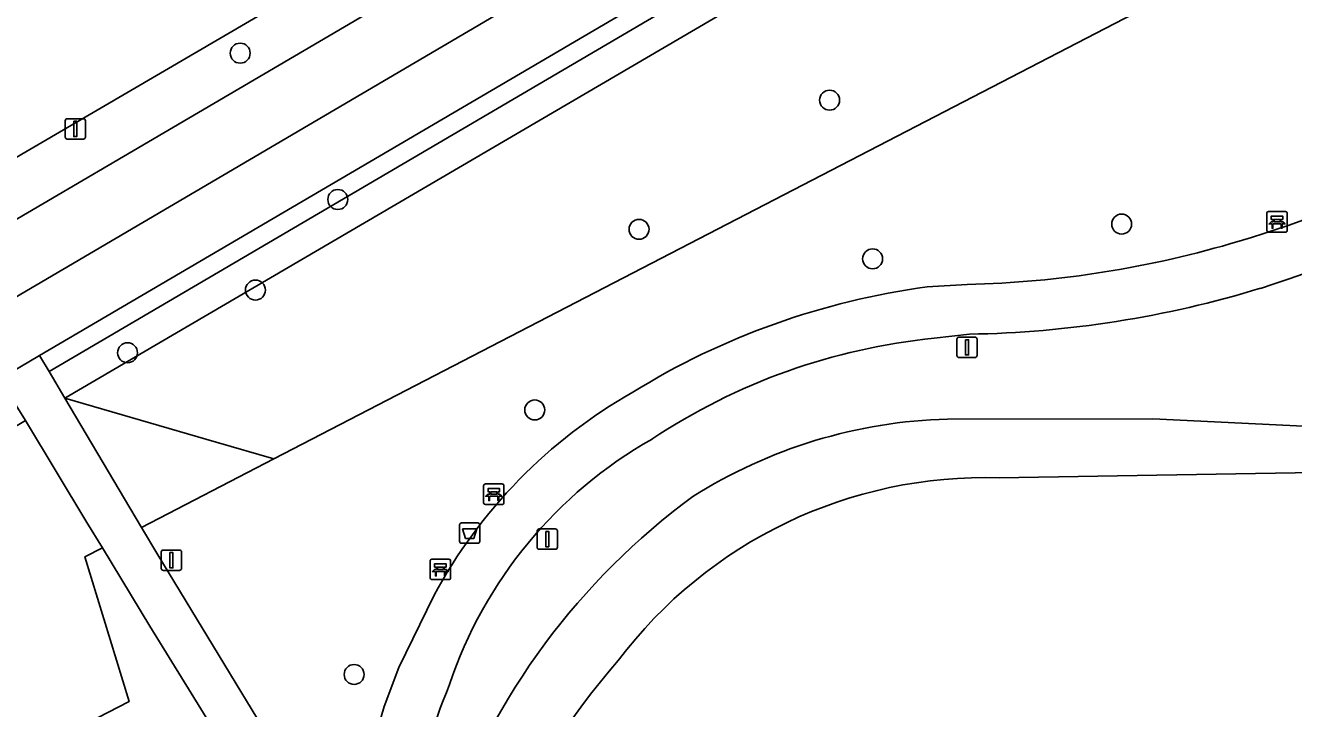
# Model space of a CAD drawing. Extents: x 158835 to 160077, y 386387 to 387778.
# Drawn here: x 159224 to 159286.2, y 387404.3 to 387437.8 of the extents above; entities that cross this region are included whole.
import ezdxf

# ---------------------------------------------------------------- set-up
doc = ezdxf.new("R2010")
doc.units = 0
for name, color, linetype in [('IMGEO_Afvalbak', 7, 'Continuous'), ('IMGEO_Bank', 7, 'Continuous'), ('IMGEO_Berm_groen', 7, 'Continuous'), ('IMGEO_Boom', 7, 'Continuous'), ('IMGEO_Fietspad_gesloten', 7, 'Continuous'), ('IMGEO_Groenvoorziening', 7, 'Continuous'), ('IMGEO_Lichtmast', 7, 'Continuous'), ('IMGEO_Meer_plas_ven_vijver', 7, 'Continuous'), ('IMGEO_Oever', 7, 'Continuous'), ('IMGEO_Rijbaan_lokaal_gesloten', 7, 'Continuous'), ('IMGEO_Voetpad_open', 7, 'Continuous')]:
    doc.layers.add(name, color=color, linetype=linetype)

msp = doc.modelspace()

# ---------------------------------------------------------------- linework, layer by layer
at = {"layer": 'IMGEO_Afvalbak'}
for p, q in [((159245.322, 387412.532), (159245.322, 387413.332)), ((159245.322, 387413.332), (159245.322, 387412.532)), ((159245.422, 387413.432), (159246.212, 387413.432)), ((159246.212, 387413.432), (159245.422, 387413.432)), ((159246.312, 387413.332), (159246.312, 387412.532)), ((159246.312, 387412.532), (159246.312, 387413.332)), ((159246.212, 387412.432), (159245.422, 387412.432)), ((159245.422, 387412.432), (159246.212, 387412.432))]:
    msp.add_line(p, q, dxfattribs=at)
msp.add_lwpolyline([(159245.465, 387413.146), (159246.169, 387413.146), (159246.02, 387412.676), (159245.614, 387412.676), (159245.465, 387413.146)], dxfattribs=at)
for centre, start, end in [((159245.422, 387413.332), 90, 180), ((159245.422, 387413.332), 90, 180), ((159246.212, 387413.332), 0, 90), ((159246.212, 387413.332), 360, 90), ((159245.422, 387412.532), 180, 270), ((159245.422, 387412.532), 180, 270), ((159246.212, 387412.532), 270, 0), ((159246.212, 387412.532), 270, 0)]:
    msp.add_arc(centre, 0.1, start, end, dxfattribs=at)
at = {"layer": 'IMGEO_Bank'}
for p, q in [((159284.908, 387427.763), (159284.908, 387428.604)), ((159284.908, 387428.604), (159284.908, 387427.763)), ((159284.983, 387428.688), (159285.824, 387428.688)), ((159285.824, 387428.688), (159284.983, 387428.688)), ((159285.217, 387428.194), (159285.217, 387428.3)), ((159285.261, 387428.3), (159285.261, 387428.194)), ((159285.549, 387428.306), (159285.267, 387428.306)), ((159285.555, 387428.194), (159285.555, 387428.3)), ((159285.599, 387428.3), (159285.599, 387428.194)), ((159285.908, 387428.613), (159285.908, 387427.772)), ((159285.908, 387427.772), (159285.908, 387428.613)), ((159285.833, 387427.688), (159284.992, 387427.688)), ((159284.992, 387427.688), (159285.833, 387427.688)), ((159285.605, 387428.086), (159285.212, 387428.086)), ((159285.267, 387428.188), (159285.549, 387428.188)), ((159246.499, 387414.414), (159246.499, 387415.255)), ((159246.499, 387415.255), (159246.499, 387414.414)), ((159246.574, 387415.339), (159247.415, 387415.339)), ((159247.415, 387415.339), (159246.574, 387415.339)), ((159247.499, 387415.264), (159247.499, 387414.423)), ((159247.499, 387414.423), (159247.499, 387415.264)), ((159247.196, 387414.737), (159246.803, 387414.737)), ((159246.808, 387414.845), (159246.808, 387414.951)), ((159246.852, 387414.951), (159246.852, 387414.845)), ((159247.14, 387414.957), (159246.858, 387414.957)), ((159246.858, 387414.839), (159247.14, 387414.839)), ((159247.146, 387414.845), (159247.146, 387414.951)), ((159247.19, 387414.951), (159247.19, 387414.845)), ((159247.424, 387414.339), (159246.583, 387414.339)), ((159246.583, 387414.339), (159247.424, 387414.339)), ((159243.882, 387410.726), (159243.882, 387411.567)), ((159243.882, 387411.567), (159243.882, 387410.726)), ((159243.957, 387411.651), (159244.798, 387411.651)), ((159244.798, 387411.651), (159243.957, 387411.651)), ((159244.882, 387411.576), (159244.882, 387410.735)), ((159244.882, 387410.735), (159244.882, 387411.576)), ((159244.579, 387411.049), (159244.186, 387411.049)), ((159244.191, 387411.157), (159244.191, 387411.263)), ((159244.235, 387411.263), (159244.235, 387411.157)), ((159244.523, 387411.269), (159244.241, 387411.269)), ((159244.241, 387411.151), (159244.523, 387411.151)), ((159244.529, 387411.157), (159244.529, 387411.263)), ((159244.573, 387411.263), (159244.573, 387411.157)), ((159244.807, 387410.651), (159243.966, 387410.651)), ((159243.966, 387410.651), (159244.807, 387410.651))]:
    msp.add_line(p, q, dxfattribs=at)
for points in [[(159285.211, 387428.306), (159285.125, 387428.306), (159285.125, 387428.467), (159285.688, 387428.467), (159285.688, 387428.306), (159285.605, 387428.306)], [(159285.155, 387428.086), (159285.013, 387428.086), (159285.125, 387428.188), (159285.211, 387428.188)], [(159285.205, 387428.079), (159285.205, 387427.872), (159285.162, 387427.872), (159285.162, 387428.079)], [(159285.605, 387428.188), (159285.688, 387428.188), (159285.8, 387428.086), (159285.661, 387428.086)], [(159285.655, 387428.079), (159285.655, 387427.872), (159285.611, 387427.872), (159285.611, 387428.079)], [(159246.746, 387414.737), (159246.604, 387414.737), (159246.716, 387414.839), (159246.802, 387414.839)], [(159246.802, 387414.957), (159246.716, 387414.957), (159246.716, 387415.118), (159247.279, 387415.118), (159247.279, 387414.957), (159247.196, 387414.957)], [(159246.796, 387414.73), (159246.796, 387414.523), (159246.753, 387414.523), (159246.753, 387414.73)], [(159247.196, 387414.839), (159247.279, 387414.839), (159247.391, 387414.737), (159247.252, 387414.737)], [(159247.246, 387414.73), (159247.246, 387414.523), (159247.202, 387414.523), (159247.202, 387414.73)], [(159244.129, 387411.049), (159243.987, 387411.049), (159244.099, 387411.151), (159244.185, 387411.151)], [(159244.185, 387411.269), (159244.099, 387411.269), (159244.099, 387411.43), (159244.662, 387411.43), (159244.662, 387411.269), (159244.579, 387411.269)], [(159244.179, 387411.042), (159244.179, 387410.835), (159244.136, 387410.835), (159244.136, 387411.042)], [(159244.579, 387411.151), (159244.662, 387411.151), (159244.774, 387411.049), (159244.635, 387411.049)], [(159244.629, 387411.042), (159244.629, 387410.835), (159244.585, 387410.835), (159244.585, 387411.042)]]:
    msp.add_lwpolyline(points, dxfattribs=at)
for centre, radius, start, end in [((159284.986, 387428.61), 0.0779, 92.4484, 184.28452), ((159284.986, 387428.61), 0.0779, 92.4484, 184.28452), ((159285.21, 387428.299), 0.00671, 2.89567, 87.10433), ((159285.267, 387428.299), 0.00671, 92.89567, 177.10433), ((159285.549, 387428.299), 0.00671, 2.89567, 87.10433), ((159285.606, 387428.299), 0.00671, 92.89567, 177.10433), ((159285.83, 387428.61), 0.0779, 2.4484, 94.28452), ((159285.83, 387428.61), 0.0779, 2.4484, 94.28452), ((159284.986, 387427.766), 0.0779, 182.4484, 274.28452), ((159284.986, 387427.766), 0.0779, 182.4484, 274.28452), ((159285.155, 387428.079), 0.00671, 2.89567, 87.10433), ((159285.212, 387428.079), 0.00671, 92.89567, 177.10433), ((159285.21, 387428.195), 0.00671, 272.89567, 357.10433), ((159285.267, 387428.195), 0.00671, 182.89567, 267.10433), ((159285.549, 387428.195), 0.00671, 272.89567, 357.10433), ((159285.606, 387428.195), 0.00671, 182.89567, 267.10433), ((159285.604, 387428.079), 0.00671, 2.89567, 87.10433), ((159285.661, 387428.079), 0.00671, 92.89567, 177.10433), ((159285.83, 387427.766), 0.0779, 272.4484, 4.28452), ((159285.83, 387427.766), 0.0779, 272.4484, 4.28452), ((159246.577, 387415.261), 0.0779, 92.4484, 184.28452), ((159246.577, 387415.261), 0.0779, 92.4484, 184.28452), ((159247.421, 387415.261), 0.0779, 2.4484, 94.28452), ((159247.421, 387415.261), 0.0779, 2.4484, 94.28452), ((159246.746, 387414.73), 0.00671, 2.89567, 87.10433), ((159246.803, 387414.73), 0.00671, 92.89567, 177.10433), ((159246.801, 387414.95), 0.00671, 2.89567, 87.10433), ((159246.801, 387414.846), 0.00671, 272.89567, 357.10433), ((159246.858, 387414.95), 0.00671, 92.89567, 177.10433), ((159246.858, 387414.846), 0.00671, 182.89567, 267.10433), ((159247.14, 387414.95), 0.00671, 2.89567, 87.10433), ((159247.14, 387414.846), 0.00671, 272.89567, 357.10433), ((159247.197, 387414.95), 0.00671, 92.89567, 177.10433), ((159247.197, 387414.846), 0.00671, 182.89567, 267.10433), ((159247.195, 387414.73), 0.00671, 2.89567, 87.10433), ((159247.252, 387414.73), 0.00671, 92.89567, 177.10433), ((159246.577, 387414.417), 0.0779, 182.4484, 274.28452), ((159246.577, 387414.417), 0.0779, 182.4484, 274.28452), ((159247.421, 387414.417), 0.0779, 272.4484, 4.28452), ((159247.421, 387414.417), 0.0779, 272.4484, 4.28452), ((159243.96, 387411.573), 0.0779, 92.4484, 184.28452), ((159243.96, 387411.573), 0.0779, 92.4484, 184.28452), ((159244.804, 387411.573), 0.0779, 2.4484, 94.28452), ((159244.804, 387411.573), 0.0779, 2.4484, 94.28452), ((159244.129, 387411.042), 0.00671, 2.89567, 87.10433), ((159244.186, 387411.042), 0.00671, 92.89567, 177.10433), ((159244.184, 387411.262), 0.00671, 2.89567, 87.10433), ((159244.184, 387411.158), 0.00671, 272.89567, 357.10433), ((159244.241, 387411.262), 0.00671, 92.89567, 177.10433), ((159244.241, 387411.158), 0.00671, 182.89567, 267.10433), ((159244.523, 387411.262), 0.00671, 2.89567, 87.10433), ((159244.523, 387411.158), 0.00671, 272.89567, 357.10433), ((159244.58, 387411.262), 0.00671, 92.89567, 177.10433), ((159244.58, 387411.158), 0.00671, 182.89567, 267.10433), ((159244.578, 387411.042), 0.00671, 2.89567, 87.10433), ((159244.635, 387411.042), 0.00671, 92.89567, 177.10433), ((159243.96, 387410.729), 0.0779, 182.4484, 274.28452), ((159243.96, 387410.729), 0.0779, 182.4484, 274.28452), ((159244.804, 387410.729), 0.0779, 272.4484, 4.28452), ((159244.804, 387410.729), 0.0779, 272.4484, 4.28452)]:
    msp.add_arc(centre, radius, start, end, dxfattribs=at)
at = {"layer": 'IMGEO_Berm_groen'}
for points in [[(159302.53, 387474.611), (159306.495, 387476.448), (159298.865, 387475.326), (159201.818, 387418.649), (159190.265, 387411.767), (159179.831, 387401.962), (159178.882, 387401.4), (159179.789, 387399.908), (159184.051, 387402.747), (159197.473, 387412.424), (159202.444, 387415.92)], [(159309.53, 387468.432), (159313.947, 387470.597), (159313.828, 387472.501), (159308.794, 387469.873), (159225.193, 387420.851), (159225.97, 387419.541)], [(159306.631, 387453.023), (159308.396, 387454.598), (159311.476, 387459.393), (159314.047, 387465.219), (159314.006, 387467.409), (159313.947, 387470.597), (159309.53, 387468.432), (159225.97, 387419.541), (159233.382, 387417.39), (159236.217, 387416.568)]]:
    msp.add_lwpolyline(points, close=True, dxfattribs=at)
at = {"layer": 'IMGEO_Boom'}
for centre in [(159234.564, 387436.455), (159263.465, 387434.151), (159239.349, 387429.281), (159254.121, 387427.821), (159277.787, 387428.077), (159265.575, 387426.375), (159235.31, 387424.843), (159229.04, 387421.772), (159249.008, 387418.967), (159240.149, 387406.005)]:
    msp.add_circle(centre, 0.489, dxfattribs=at)
at = {"layer": 'IMGEO_Fietspad_gesloten'}
msp.add_lwpolyline([(159320.217, 387482.809), (159306.495, 387476.448), (159302.53, 387474.611), (159202.444, 387415.92), (159197.473, 387412.424), (159184.051, 387402.747), (159179.789, 387399.908), (159166.293, 387391.788), (159149.682, 387384.118), (159149.078, 387383.824), (159148.12, 387383.346), (159149.704, 387380.694), (159150.347, 387381.186), (159166.672, 387389.456), (159181.304, 387398.214), (159200.446, 387410.929), (159304.411, 387471.978), (159321.929, 387480.06), (159322.002, 387480.148), (159331.183, 387484.224)], dxfattribs=at)
at = {"layer": 'IMGEO_Groenvoorziening'}
for points in [[(159313.847, 387473.886), (159224.725, 387421.639), (159225.193, 387420.851), (159308.794, 387469.873)], [(159306.631, 387453.023), (159236.217, 387416.568), (159229.727, 387413.207), (159230.52, 387411.871), (159237.051, 387401.139)], [(159268.252, 387424.997), (159270.212, 387425.117)], [(159270.32, 387422.682), (159268.593, 387422.48)], [(159224.36, 387402.222), (159224.455, 387402.271), (159229.125, 387404.681), (159226.951, 387411.77), (159227.803, 387412.211), (159227.047, 387413.46), (159224.027, 387418.443), (159180.987, 387392.691), (159165.943, 387383.274), (159162.451, 387383.685), (159180.174, 387394.325), (159223.258, 387419.712), (159222.781, 387420.499), (159202.774, 387408.77), (159179.519, 387395.031), (159149.879, 387377.204)], [(159269.249, 387418.52), (159279.31, 387418.531), (159289.393, 387418.045)], [(159237.165, 387396.989), (159230.131, 387408.371), (159227.803, 387412.211), (159226.951, 387411.77), (159229.125, 387404.681), (159224.455, 387402.271), (159271.699, 387310.319), (159271.703, 387310.31), (159276.356, 387301.217), (159295.312, 387264.167), (159306.516, 387242.289), (159313.385, 387228.876), (159321.155, 387213.758), (159327.084, 387202.207), (159330.759, 387195.12), (159332.797, 387196.162)], [(159240.788, 387401.578), (159241.621, 387404.432), (159242.35, 387406.34), (159244.059, 387409.86)]]:
    msp.add_lwpolyline(points, dxfattribs=at)
msp.add_lwpolyline([(159225.97, 387419.541), (159228.897, 387414.608), (159229.727, 387413.207), (159236.217, 387416.568), (159233.382, 387417.39)], close=True, dxfattribs=at)
for centre, radius, start, end in [((159270.85, 387470.62), 45.202, 286.32089, 311.75924), ((159269.633, 387472.701), 50.061, 287.38974, 311.45794), ((159269.006, 387475.667), 50.564, 271.3665, 286.71856), ((159273.115, 387388.591), 36.729, 97.60837, 121.70531), ((159269.485, 387474.453), 51.777, 270.92379, 286.96705), ((159271.59, 387392.234), 30.394, 95.65939, 123.63042), ((159266.227, 387397.95), 25.165, 119.56027, 151.75215), ((159269.903, 387393.937), 24.592, 91.52302, 122.31924), ((159265.497, 387398.564), 21.805, 119.50787, 161.43114), ((159277.011, 387387.102), 34.249, 126.25872, 160.63775), ((159284.423, 387389.483), 42.716, 157.9662, 175.77897)]:
    msp.add_arc(centre, radius, start, end, dxfattribs=at)
at = {"layer": 'IMGEO_Lichtmast'}
for p, q in [((159226.082, 387433.243), (159226.872, 387433.243)), ((159226.872, 387433.243), (159226.082, 387433.243)), ((159225.982, 387432.343), (159225.982, 387433.143)), ((159225.982, 387433.143), (159225.982, 387432.343)), ((159226.972, 387433.143), (159226.972, 387432.343)), ((159226.972, 387432.343), (159226.972, 387433.143)), ((159226.872, 387432.243), (159226.082, 387432.243)), ((159226.082, 387432.243), (159226.872, 387432.243)), ((159269.71, 387421.637), (159269.71, 387422.437)), ((159269.71, 387422.437), (159269.71, 387421.637)), ((159269.81, 387422.537), (159270.6, 387422.537)), ((159270.6, 387422.537), (159269.81, 387422.537)), ((159270.7, 387422.437), (159270.7, 387421.637)), ((159270.7, 387421.637), (159270.7, 387422.437)), ((159270.6, 387421.537), (159269.81, 387421.537)), ((159269.81, 387421.537), (159270.6, 387421.537)), ((159249.126, 387412.239), (159249.126, 387413.039)), ((159249.126, 387413.039), (159249.126, 387412.239)), ((159249.226, 387413.139), (159250.016, 387413.139)), ((159250.016, 387413.139), (159249.226, 387413.139)), ((159250.116, 387413.039), (159250.116, 387412.239)), ((159250.116, 387412.239), (159250.116, 387413.039)), ((159230.795, 387412.103), (159231.585, 387412.103)), ((159231.585, 387412.103), (159230.795, 387412.103)), ((159250.016, 387412.139), (159249.226, 387412.139)), ((159249.226, 387412.139), (159250.016, 387412.139)), ((159230.695, 387411.203), (159230.695, 387412.003)), ((159230.695, 387412.003), (159230.695, 387411.203)), ((159231.685, 387412.003), (159231.685, 387411.203)), ((159231.685, 387411.203), (159231.685, 387412.003)), ((159231.585, 387411.103), (159230.795, 387411.103)), ((159230.795, 387411.103), (159231.585, 387411.103))]:
    msp.add_line(p, q, dxfattribs=at)
for points in [[(159226.402, 387433.118), (159226.552, 387433.118), (159226.552, 387432.368), (159226.402, 387432.368), (159226.402, 387433.118)], [(159270.13, 387422.412), (159270.28, 387422.412), (159270.28, 387421.662), (159270.13, 387421.662), (159270.13, 387422.412)], [(159249.546, 387413.014), (159249.696, 387413.014), (159249.696, 387412.264), (159249.546, 387412.264), (159249.546, 387413.014)], [(159231.115, 387411.978), (159231.265, 387411.978), (159231.265, 387411.228), (159231.115, 387411.228), (159231.115, 387411.978)]]:
    msp.add_lwpolyline(points, dxfattribs=at)
for centre, start, end in [((159226.082, 387433.143), 90, 180), ((159226.082, 387433.143), 90, 180), ((159226.872, 387433.143), 0, 90), ((159226.872, 387433.143), 360, 90), ((159226.082, 387432.343), 180, 270), ((159226.082, 387432.343), 180, 270), ((159226.872, 387432.343), 270, 0), ((159226.872, 387432.343), 270, 0), ((159269.81, 387422.437), 90, 180), ((159269.81, 387422.437), 90, 180), ((159270.6, 387422.437), 0, 90), ((159270.6, 387422.437), 360, 90), ((159269.81, 387421.637), 180, 270), ((159269.81, 387421.637), 180, 270), ((159270.6, 387421.637), 270, 0), ((159270.6, 387421.637), 270, 0), ((159249.226, 387413.039), 90, 180), ((159249.226, 387413.039), 90, 180), ((159250.016, 387413.039), 0, 90), ((159250.016, 387413.039), 360, 90), ((159230.795, 387412.003), 90, 180), ((159230.795, 387412.003), 90, 180), ((159231.585, 387412.003), 0, 90), ((159231.585, 387412.003), 360, 90), ((159249.226, 387412.239), 180, 270), ((159249.226, 387412.239), 180, 270), ((159250.016, 387412.239), 270, 0), ((159250.016, 387412.239), 270, 0), ((159230.795, 387411.203), 180, 270), ((159230.795, 387411.203), 180, 270), ((159231.585, 387411.203), 270, 0), ((159231.585, 387411.203), 270, 0)]:
    msp.add_arc(centre, 0.1, start, end, dxfattribs=at)
at = {"layer": 'IMGEO_Meer_plas_ven_vijver'}
msp.add_lwpolyline([(159293.062, 387416.008), (159271.789, 387415.638)], dxfattribs=at)
for centre, radius, start, end in [((159271.069, 387393.163), 22.487, 88.1651, 143.03076), ((159279.628, 387383.423), 35.28, 138.74838, 173.68807)]:
    msp.add_arc(centre, radius, start, end, dxfattribs=at)
at = {"layer": 'IMGEO_Oever'}
for points in [[(159289.393, 387418.045), (159279.31, 387418.531), (159269.249, 387418.52)], [(159271.789, 387415.638), (159293.062, 387416.008)]]:
    msp.add_lwpolyline(points, dxfattribs=at)
for centre, radius, start, end in [((159269.903, 387393.937), 24.592, 91.52302, 122.31924), ((159271.069, 387393.163), 22.487, 88.1651, 143.03076), ((159277.011, 387387.102), 34.249, 126.25872, 160.63775), ((159279.628, 387383.423), 35.28, 138.74838, 173.68807)]:
    msp.add_arc(centre, radius, start, end, dxfattribs=at)
at = {"layer": 'IMGEO_Rijbaan_lokaal_gesloten'}
msp.add_lwpolyline([(159201.818, 387418.649), (159298.865, 387475.326), (159319.638, 387487.458)], dxfattribs=at)
at = {"layer": 'IMGEO_Voetpad_open'}
for points in [[(159321.929, 387480.06), (159304.411, 387471.978), (159200.446, 387410.929), (159181.304, 387398.214), (159166.672, 387389.456), (159150.347, 387381.186), (159149.704, 387380.694), (159146.094, 387377.932), (159145.829, 387377.032), (159145.727, 387376.764), (159145.649, 387376.488), (159145.646, 387376.471), (159146.179, 387374.979), (159149.751, 387377.196), (159149.879, 387377.204), (159179.519, 387395.031)], [(159179.519, 387395.031), (159202.774, 387408.77), (159222.781, 387420.499), (159224.725, 387421.639), (159313.847, 387473.886), (159315.16, 387474.528), (159317.214, 387475.534), (159319.729, 387476.764), (159324.915, 387479.303)], [(159270.212, 387425.117), (159268.252, 387424.997)], [(159268.593, 387422.48), (159270.32, 387422.682)], [(159237.051, 387401.139), (159230.52, 387411.871), (159229.727, 387413.207), (159228.897, 387414.608), (159225.97, 387419.541), (159225.193, 387420.851), (159224.725, 387421.639), (159222.781, 387420.499), (159223.258, 387419.712), (159224.027, 387418.443), (159227.047, 387413.46), (159227.803, 387412.211), (159230.131, 387408.371), (159237.165, 387396.989)], [(159244.059, 387409.86), (159242.35, 387406.34), (159241.621, 387404.432), (159240.788, 387401.578)]]:
    msp.add_lwpolyline(points, dxfattribs=at)
for centre, radius, start, end in [((159270.85, 387470.62), 45.202, 286.32089, 311.75924), ((159269.633, 387472.701), 50.061, 287.38974, 311.45794), ((159269.006, 387475.667), 50.564, 271.3665, 286.71856), ((159273.115, 387388.591), 36.729, 97.60837, 121.70531), ((159269.485, 387474.453), 51.777, 270.92379, 286.96705), ((159271.59, 387392.234), 30.394, 95.65939, 123.63042), ((159266.227, 387397.95), 25.165, 119.56027, 151.75215), ((159265.497, 387398.564), 21.805, 119.50787, 161.43114), ((159284.423, 387389.483), 42.716, 157.9662, 175.77897)]:
    msp.add_arc(centre, radius, start, end, dxfattribs=at)

doc.saveas('drawing.dxf')
